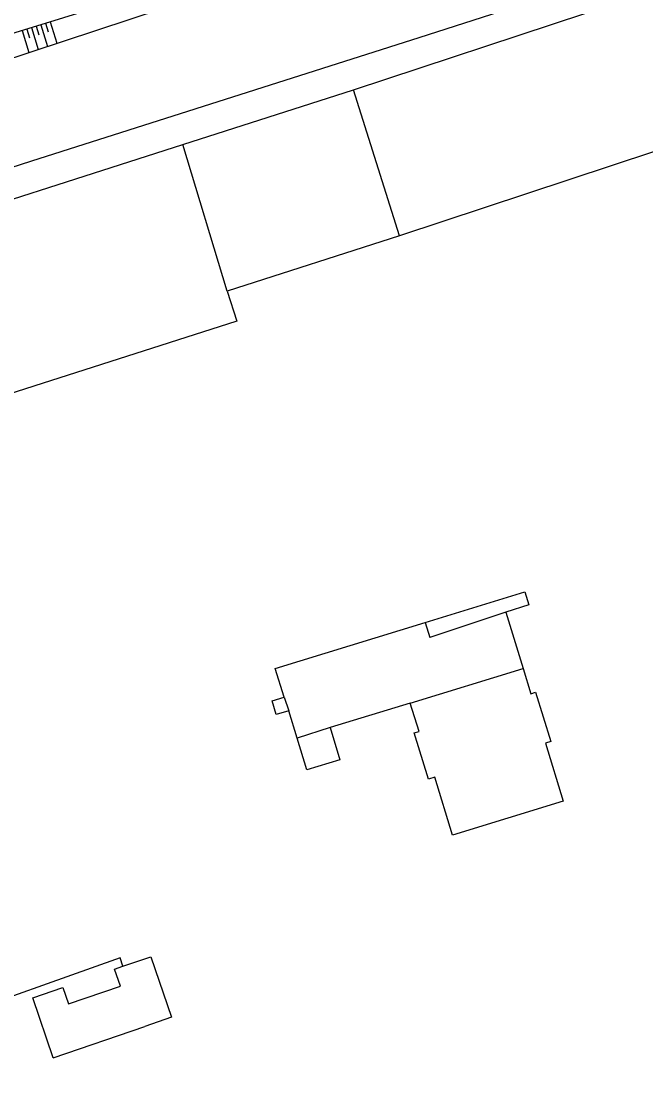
# Model space of a CAD drawing. Extents: x -493753 to -49290, y -1127285 to -112654.
# Drawn here: x -493302.5 to -493238.6, y -1126891.8 to -1126783.5 of the extents above; entities that cross this region are included whole.
import ezdxf

# ---------------------------------------------------------------- set-up
doc = ezdxf.new("R2010")
doc.units = 0
for name, color, linetype in [('Vrstva 11', 7, 'Continuous'), ('Vrstva 14', 7, 'Continuous'), ('Vrstva 15', 7, 'Continuous')]:
    doc.layers.add(name, color=color, linetype=linetype)

msp = doc.modelspace()

# ---------------------------------------------------------------- linework, layer by layer
at = {"layer": 'Vrstva 11'}
for points in [[(-493261.8, -1126785.18), (-493222.08, -1126772.42)], [(-493268.53, -1126790.54), (-493221.02, -1126774.83)], [(-493301.44, -1126797.79), (-493261.8, -1126785.18)], [(-493216.11, -1126789.67), (-493263.84, -1126805.45)], [(-493285.99, -1126796.12), (-493268.53, -1126790.54)], [(-493263.84, -1126805.45), (-493268.53, -1126790.54)], [(-493316.21, -1126805.79), (-493285.99, -1126796.12)], [(-493281.44, -1126811.13), (-493285.99, -1126796.12)], [(-493331.48, -1126807.49), (-493301.44, -1126797.79)], [(-493263.84, -1126805.45), (-493281.44, -1126811.13)], [(-493281.44, -1126811.13), (-493280.45, -1126814.2)], [(-493280.45, -1126814.2), (-493315.11, -1126825.28)], [(-493261.19, -1126844.99), (-493251.01, -1126841.88)], [(-493251.01, -1126841.88), (-493250.6, -1126843.21)], [(-493250.6, -1126843.21), (-493252.96, -1126843.94)], [(-493252.96, -1126843.94), (-493260.72, -1126846.54)], [(-493252.96, -1126843.94), (-493251.19, -1126849.71)], [(-493276.54, -1126849.69), (-493261.19, -1126844.99)], [(-493261.19, -1126844.99), (-493260.72, -1126846.54)], [(-493275.64, -1126852.63), (-493276.54, -1126849.69)], [(-493262.72, -1126853.24), (-493251.19, -1126849.71)], [(-493251.19, -1126849.71), (-493250.4, -1126852.28)], [(-493276.86, -1126853.01), (-493275.64, -1126852.63)], [(-493276.43, -1126854.42), (-493276.86, -1126853.01)], [(-493275.64, -1126852.63), (-493275.16, -1126854.03)], [(-493250.4, -1126852.28), (-493249.9, -1126852.13)], [(-493249.9, -1126852.13), (-493248.36, -1126857.17)], [(-493275.16, -1126854.03), (-493276.43, -1126854.42)], [(-493274.3, -1126856.84), (-493275.16, -1126854.03)], [(-493262.72, -1126853.24), (-493270.92, -1126855.74)], [(-493261.83, -1126856.15), (-493262.72, -1126853.24)], [(-493270.92, -1126855.74), (-493274.3, -1126856.84)], [(-493270.92, -1126855.74), (-493269.92, -1126859.04)], [(-493262.31, -1126856.29), (-493261.83, -1126856.15)], [(-493260.85, -1126861.03), (-493262.31, -1126856.29)], [(-493273.31, -1126860.08), (-493274.3, -1126856.84)], [(-493248.36, -1126857.17), (-493248.9, -1126857.34)], [(-493248.9, -1126857.34), (-493247.08, -1126863.26)], [(-493269.92, -1126859.04), (-493273.31, -1126860.08)], [(-493260.22, -1126860.83), (-493260.85, -1126861.03)], [(-493258.4, -1126866.74), (-493260.22, -1126860.83)], [(-493247.08, -1126863.26), (-493258.4, -1126866.74)], [(-493292.41, -1126879.29), (-493310.8, -1126885.82), (-493328.99, -1126891.76)], [(-493292.97, -1126880.44), (-493292.11, -1126880.15)], [(-493292.11, -1126880.15), (-493292.41, -1126879.29)], [(-493292.11, -1126880.15), (-493289.25, -1126879.18)], [(-493289.25, -1126879.18), (-493287.14, -1126885.37)], [(-493292.38, -1126882.17), (-493292.97, -1126880.44)], [(-493301.34, -1126883.37), (-493298.25, -1126882.32)], [(-493298.25, -1126882.32), (-493297.69, -1126883.99)], [(-493297.69, -1126883.99), (-493292.38, -1126882.17)], [(-493299.25, -1126889.5), (-493301.34, -1126883.37)], [(-493287.14, -1126885.37), (-493289.89, -1126886.31)], [(-493299.25, -1126889.5), (-493289.89, -1126886.31)]]:
    msp.add_lwpolyline(points, dxfattribs=at)
at = {"layer": 'Vrstva 14'}
for p, q in [((-493240.77, -1126765.42), (-493323.21, -1126790.89)), ((-493239.28, -1126766), (-493322.79, -1126793.72))]:
    msp.add_line(p, q, dxfattribs=at)
at = {"layer": 'Vrstva 15'}
for p, q in [((-493300.52, -1126783.88), (-493299.83, -1126786.1)), ((-493300.04, -1126783.73), (-493299.77, -1126784.62)), ((-493299.56, -1126783.58), (-493298.88, -1126785.78)), ((-493302.43, -1126784.47), (-493301.73, -1126786.73)), ((-493301.95, -1126784.32), (-493301.67, -1126785.22)), ((-493301.47, -1126784.17), (-493300.78, -1126786.41)), ((-493300.99, -1126784.03), (-493300.72, -1126784.92))]:
    msp.add_line(p, q, dxfattribs=at)

doc.saveas('drawing.dxf')
